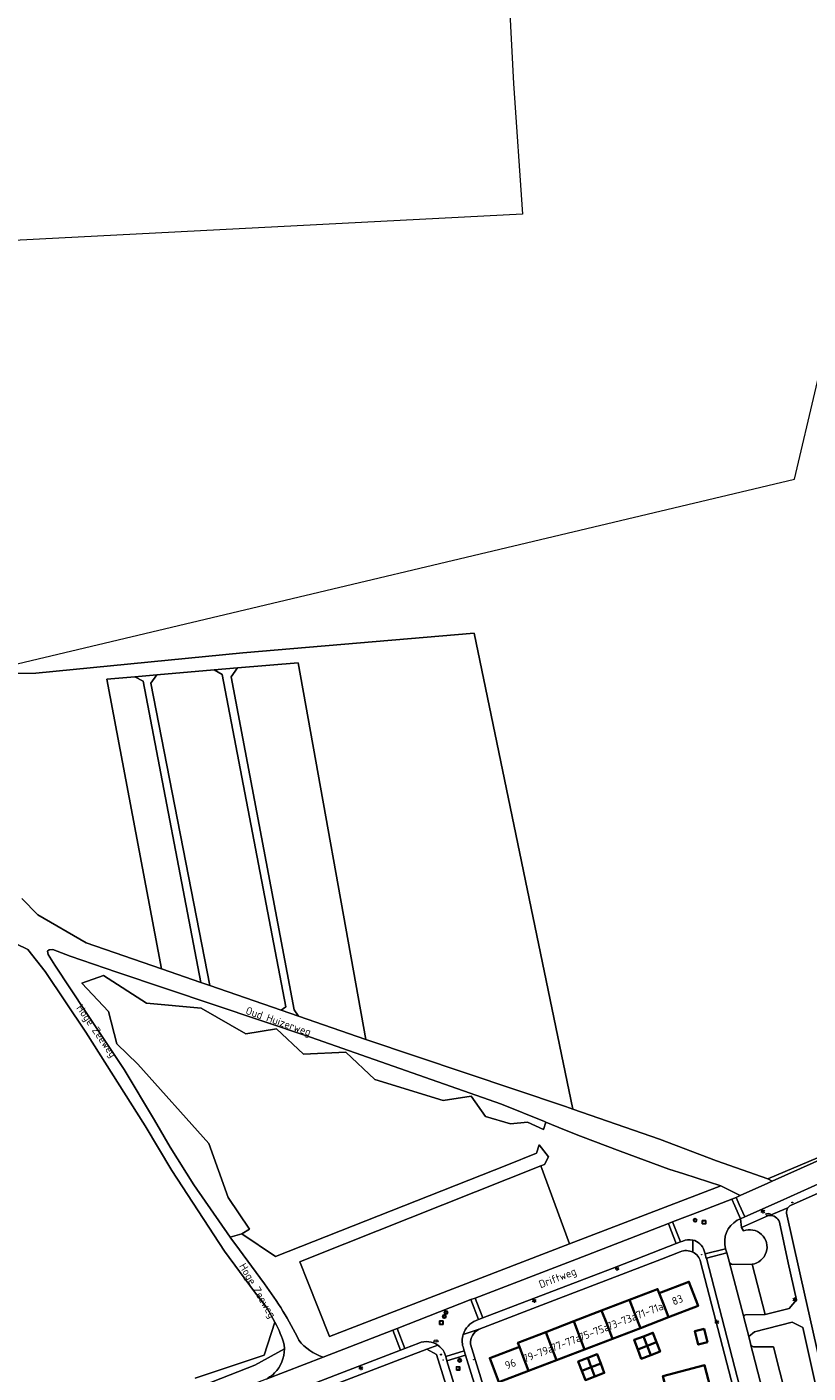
# Model space of a CAD drawing. Header units: metres. Extents: x 140853 to 145288, y 474558 to 480269.
# Tile 276 of 428: x 143750 to 143931, y 479144 to 479456. Entities that reach past the tile are written whole.
import ezdxf
from ezdxf.enums import TextEntityAlignment as Align

# ---------------------------------------------------------------- set-up
doc = ezdxf.new("R2010")
doc.units = ezdxf.units.M
doc.header["$MEASUREMENT"] = 0
for name, color, linetype, lineweight in [('B-WE-GR-BEPLANTING_CULTUUR_HEESTERS-G', 90, 'Continuous', 18), ('B-WE-GR-BOS_NAALD-G', 40, 'Continuous', 13), ('B-WE-GR-BOUWLAND-G', 80, 'Continuous', 13), ('B-WE-GR-GRAS-G', 60, 'Continuous', 13), ('B-WE-GR-GRAS_KRUIDENRIJK-G', 80, 'Continuous', 18), ('B-WE-GR-STRUIK-G', 90, 'Continuous', 13), ('B-WE-KL-ET_LS_OV_LICHTMAST-S', 190, 'Continuous', 18), ('B-WE-KL-WATER_BRANDLEIDING_PUT-S', 150, 'Continuous', 18), ('B-WE-KL-WATER_PUT-S', 170, 'Continuous', 18), ('B-WE-OG-BEBOUWING-G', 7, 'Continuous', 35), ('B-WE-OG-BEBOUWING_HUISNUMMER-T18', 10, 'Continuous', 18), ('B-WE-OG-BEBOUWING_STRAATNAAM-T18', 10, 'Continuous', 18), ('B-WE-OG-HULPLIJN-G', 50, 'Continuous', 18), ('B-WE-OG-TERREIN_ERF-G', 7, 'Continuous', 18), ('B-WE-RI-DRAINAGE_PUT-S', 90, 'Continuous', 18), ('B-WE-RI-GWA_RIOOLPUT-S', 30, 'Continuous', 18), ('B-WE-VH-ONVERHARD-G', 252, 'Continuous', 18), ('B-WE-VH-VERHARDING_BETONSTRAATSTEEN-G', 252, 'Continuous', 18), ('X-XX-XX-ALGEMEEN-S', 7, 'Continuous', 18)]:
    doc.layers.add(name, color=color, linetype=linetype, lineweight=lineweight)
doc.styles.add('NLCS-ISO', font='txt')

# ---------------------------------------------------------------- blocks, each defined once
blk = doc.blocks.new('SIE-WEG_AFVALBAK_TYPE_01')
for radius in [0.25, 0.156]:
    blk.add_circle((0, 0), radius)
blk = doc.blocks.new('B-SIE-WEG_LICHTMAST-SO')
at = {"ltscale": 0.1}
for p, q in [((-1.1, 0.6), (-2.2, 1.3)), ((0, 1.3), (0, 2.5)), ((1.1, 0.6), (2.2, 1.3)), ((-1.1, -0.6), (-2.2, -1.3)), ((0, -1.3), (0, -2.5)), ((1.1, -0.6), (2.2, -1.3))]:
    blk.add_line(p, q, dxfattribs=at)
at = {"flags": 128}
for points in [[(-1.2, 0.5), (1.2, 0.5)], [(-1.2, -0.5), (1.2, -0.5)]]:
    blk.add_lwpolyline(points, dxfattribs=at)
at = {"ltscale": 0.1}
blk.add_circle((0, 0), 1.27, dxfattribs=at)
at = {"style": 'NLCS-ISO'}
blk.add_attdef('TYPE', text='', height=1.8, dxfattribs=at).set_placement((0, 2.5), align=Align.BOTTOM_CENTER)
blk = doc.blocks.new('SRI-PUT_INSPECTIE-SO')
at = {"lineweight": -3, "flags": 128}
blk.add_lwpolyline([(-2, -2), (2, -2), (2, 2), (-2, 2)], close=True, dxfattribs=at)
at = {"lineweight": -3, "ltscale": 1.5}
blk.add_circle((0, 0), 2, dxfattribs=at)
at = {"ltscale": 0.1, "style": 'NLCS-ISO'}
blk.add_text('I', height=2.5, dxfattribs=at).set_placement((0, 0), align=Align.MIDDLE_CENTER)
blk = doc.blocks.new('SRI-DRAIN_PUT-SO')
at = {"lineweight": -3}
for radius in [2, 1.5]:
    blk.add_circle((0, 0), radius, dxfattribs=at)
blk = doc.blocks.new('SKL-WATERLEIDINGPUT-SO')
at = {"color": 0, "linetype": 'ByBlock', "lineweight": 18}
blk.add_ellipse((0, 0), major_axis=(2.5, 0), ratio=0.54, dxfattribs=at)
at = {"color": 0, "linetype": 'ByBlock', "lineweight": 18, "style": 'NLCS-ISO'}
blk.add_text('wl', height=1.8, dxfattribs=at).set_placement((0, 0), align=Align.MIDDLE_CENTER)
blk = doc.blocks.new('SIE-WEG_STRAATPOT_BRANDKRAAN-SO')
blk.add_ellipse((0, 0), major_axis=(-0.729, 0), ratio=0.685994)
at = {"style": 'NLCS-ISO'}
blk.add_text('BR', height=0.4, dxfattribs=at).set_placement((-0.3, -0.2))

msp = doc.modelspace()

# ---------------------------------------------------------------- linework, layer by layer
at = {"layer": 'B-WE-GR-BEPLANTING_CULTUUR_HEESTERS-G', "ltscale": 0.2, "flags": 128}
for points in [[(143924.671, 479179.037, 0.3395845), (143922.386, 479180.595), (143922.386, 479180.595), (143922.162, 479180.571), (143915.928, 479177.793), (143916.324, 479176.987), (143916.324, 479176.987, -1.1225405), (143918.36, 479169.26), (143918.36, 479169.26), (143921.36, 479157.599), (143926.919, 479159.022), (143928.632, 479161.032), (143926.724, 479169.6), (143924.671, 479179.037)], [(143926.287, 479138.515), (143927.797, 479138.92), (143928.084, 479137.867), (143933.495, 479139.279), (143930.077, 479154.584), (143927.637, 479155.819), (143918.921, 479153.576), (143917.568, 479152.459), (143917.98, 479150.852), (143917.996, 479150.792), (143917.996, 479150.792, 0.3321286), (143918.966, 479150.058), (143918.966, 479150.058), (143923.282, 479150.129), (143926.287, 479138.515)]]:
    msp.add_lwpolyline(points, format="xyb", close=True, dxfattribs=at)
at = {"layer": 'B-WE-GR-BOS_NAALD-G', "ltscale": 0.2, "flags": 128}
for points in [[(143795.404, 479306.069), (143793.577, 479307.117), (143780.288, 479305.979), (143778.906, 479304.079), (143792.557, 479233.901), (143809.091, 479228.188), (143810.221, 479228.974), (143795.404, 479306.069)], [(143813.097, 479308.789), (143799.027, 479307.584), (143797.527, 479305.538), (143812.123, 479228.311), (143813.111, 479226.799), (143828.77, 479221.388), (143813.097, 479308.789)], [(143777.137, 479304.499), (143775.184, 479305.542), (143768.688, 479304.986), (143781.37, 479237.767), (143790.483, 479234.618), (143777.137, 479304.499)]]:
    msp.add_lwpolyline(points, close=True, dxfattribs=at)
msp.add_lwpolyline([(143869.328, 479192.096), (143870.162, 479192.428), (143871.121, 479194.154), (143868.935, 479196.955), (143868.359, 479194.998), (143861.492, 479192.236), (143807.823, 479171.022), (143800.036, 479176.316), (143797.297, 479175.498), (143797.404, 479175.344), (143798.347, 479174.064), (143805.219, 479164.732), (143805.219, 479164.732, -0.0469737), (143813.234, 479151.646), (143813.234, 479151.646, 0.1481684), (143818.856, 479147.718), (143818.856, 479147.718), (143835.049, 479153.945), (143836.052, 479154.346), (143853.142, 479161.046), (143854.132, 479161.415), (143877.622, 479170.463), (143898.926, 479178.668), (143899.917, 479179.06), (143906.843, 479181.713), (143913.677, 479184.33), (143914.661, 479184.753), (143915.585, 479185.196), (143911.102, 479187.482), (143876.006, 479173.963), (143844.541, 479161.843), (143820.338, 479152.509), (143815.266, 479165.344), (143813.462, 479169.833), (143816.301, 479170.984), (143869.328, 479192.096)], format="xyb", close=True, dxfattribs=at)
at = {"layer": 'B-WE-GR-BOUWLAND-G', "ltscale": 0.2, "flags": 128}
for points in [[(143861.152, 479478.864), (143862.974, 479443.152), (143865.117, 479412.904), (143738.098, 479406.301)], [(143734.567, 479306.154), (143752.258, 479306.354), (143800.251, 479311.071), (143853.889, 479315.627), (143876.752, 479205.257), (143876.756, 479205.241), (143896.909, 479198.293), (143910.068, 479193.251), (143922.011, 479189.042), (143933.522, 479193.947)], [(143789.147, 479142.82), (143805.209, 479148.133), (143807.686, 479155.792), (143805.866, 479159.085), (143802.971, 479162.867), (143795.965, 479172.293), (143783.787, 479191.01), (143777.543, 479201.387), (143763.816, 479223.076), (143754.379, 479237.198), (143750.336, 479242.295), (143747.647, 479243.564), (143741.851, 479245.726), (143737.423, 479246.834), (143737.423, 479246.834), (143731.979, 479233.332), (143725.656, 479211.294), (143718.163, 479192.042), (143694.229, 479134.107)]]:
    msp.add_lwpolyline(points, dxfattribs=at)
at = {"layer": 'B-WE-GR-GRAS-G', "ltscale": 0.2, "flags": 128}
msp.add_lwpolyline([(143748.953, 479254.127), (143752.656, 479250.286), (143763.901, 479243.804), (143781.37, 479237.767), (143768.688, 479304.986), (143775.184, 479305.542), (143780.288, 479305.979), (143793.577, 479307.117), (143799.027, 479307.584), (143813.097, 479308.789), (143828.77, 479221.388), (143875.056, 479205.827), (143876.752, 479205.257), (143853.889, 479315.627), (143853.889, 479315.627), (143800.251, 479311.071), (143752.258, 479306.354), (143734.567, 479306.154)], dxfattribs=at)
at = {"layer": 'B-WE-GR-GRAS_KRUIDENRIJK-G', "ltscale": 0.2, "flags": 128}
for points in [[(143762.91, 479234.445), (143769.094, 479227.909), (143771.012, 479220.39), (143775.884, 479215.671), (143792.342, 479197.257), (143796.83, 479184.712), (143801.74, 479177.385), (143800.036, 479176.316), (143807.823, 479171.022), (143861.492, 479192.236), (143868.359, 479194.998), (143868.935, 479196.955), (143871.121, 479194.154), (143870.162, 479192.428), (143869.328, 479192.096), (143876.006, 479173.963), (143911.102, 479187.482), (143902.505, 479190.193), (143898.999, 479191.306), (143887.768, 479195.457), (143878.57, 479198.95), (143874.846, 479200.457), (143870.532, 479202.203), (143869.951, 479200.542), (143866.249, 479202.211), (143862.317, 479201.808), (143856.543, 479203.515), (143853.168, 479208.272), (143846.723, 479207.236), (143830.86, 479212.079), (143824.156, 479218.447), (143814.316, 479218.025), (143808.044, 479223.876), (143800.947, 479222.744), (143790.531, 479228.652), (143777.853, 479229.86), (143767.936, 479236.248), (143762.91, 479234.445)], [(143984.852, 479216.16), (143984.459, 479217.031), (143983.247, 479216.409), (143974.874, 479212.393), (143949.899, 479201.351), (143933.522, 479193.947), (143922.011, 479189.042), (143922.968, 479188.506), (143974.915, 479211.735), (143975.894, 479212.165), (143984.852, 479216.16)], [(143876.006, 479173.963), (143869.328, 479192.096), (143816.301, 479170.984), (143813.462, 479169.833), (143815.266, 479165.344), (143820.338, 479152.509), (143844.541, 479161.843), (143876.006, 479173.963)]]:
    msp.add_lwpolyline(points, close=True, dxfattribs=at)
for points in [[(143766.171, 479131.376), (143803.03, 479145.875), (143809.876, 479149.624), (143809.876, 479149.624, 0.0264637), (143809.832, 479150.455), (143809.832, 479150.455, 0.0583763), (143807.686, 479155.792), (143807.686, 479155.792), (143805.209, 479148.133), (143789.147, 479142.82)], [(143806.032, 479142.831, 0.063256), (143807.591, 479144.056), (143807.591, 479144.056, 0.1976471), (143809.876, 479149.624), (143809.876, 479149.624), (143803.03, 479145.875), (143766.171, 479131.376)]]:
    msp.add_lwpolyline(points, format="xyb", dxfattribs=at)
at = {"layer": 'B-WE-GR-STRUIK-G', "ltscale": 0.2, "flags": 128}
msp.add_lwpolyline([(143760.164, 479240.707), (143756.138, 479242.26), (143755.279, 479242.228), (143754.913, 479241.905), (143755.092, 479241.145), (143756.608, 479238.667), (143763.863, 479227.63), (143772.744, 479214.466), (143779.771, 479202.655), (143783.403, 479196.385), (143788.906, 479187.651), (143797.297, 479175.498), (143800.036, 479176.316), (143801.74, 479177.385), (143796.83, 479184.712), (143792.342, 479197.257), (143775.884, 479215.671), (143771.012, 479220.39), (143769.094, 479227.909), (143762.91, 479234.445), (143767.936, 479236.248), (143777.853, 479229.86), (143790.531, 479228.652), (143800.947, 479222.744), (143808.044, 479223.876), (143814.316, 479218.025), (143824.156, 479218.447), (143830.86, 479212.079), (143846.723, 479207.236), (143853.168, 479208.272), (143856.543, 479203.515), (143862.317, 479201.808), (143866.249, 479202.211), (143869.951, 479200.542), (143870.532, 479202.203), (143870.185, 479202.343), (143860.224, 479206.394), (143815.943, 479221.937), (143771.041, 479237.012), (143760.164, 479240.707)], close=True, dxfattribs=at)
at = {"layer": 'B-WE-OG-BEBOUWING-G', "ltscale": 0.2, "flags": 128}
for points in [[(143897.689, 479160.224), (143896.799, 479162.548), (143896.441, 479163.481), (143889.927, 479160.981), (143891.177, 479157.725), (143892.43, 479154.46), (143898.942, 479156.954), (143897.689, 479160.224)], [(143896.799, 479162.548), (143897.689, 479160.224), (143898.942, 479156.954), (143905.826, 479159.591), (143903.697, 479165.195), (143896.799, 479162.548)], [(143883.452, 479158.496), (143884.701, 479155.24), (143885.953, 479151.979), (143892.43, 479154.46), (143891.177, 479157.725), (143889.927, 479160.981), (143883.452, 479158.496)], [(143884.701, 479155.24), (143883.452, 479158.496), (143876.976, 479156.011), (143878.226, 479152.755), (143879.475, 479149.498), (143885.953, 479151.979), (143884.701, 479155.24)], [(143870.5, 479153.526), (143864.025, 479151.041), (143864.384, 479150.107), (143865.274, 479147.784), (143866.518, 479144.535), (143872.998, 479147.017), (143871.75, 479150.269), (143870.5, 479153.526)], [(143870.5, 479153.526), (143871.75, 479150.269), (143872.998, 479147.017), (143879.475, 479149.498), (143878.226, 479152.755), (143876.976, 479156.011), (143870.5, 479153.526)], [(143907.996, 479151.15), (143907.194, 479154.269), (143905.044, 479153.716), (143905.846, 479150.597), (143907.996, 479151.15)], [(143891.818, 479149.506), (143894.003, 479150.343), (143893.168, 479152.527), (143890.981, 479151.689), (143891.818, 479149.506)], [(143894.837, 479148.16), (143894.003, 479150.343), (143891.818, 479149.506), (143892.654, 479147.323), (143894.837, 479148.16)], [(143896.188, 479151.18), (143895.355, 479153.365), (143893.168, 479152.527), (143894.003, 479150.343), (143896.188, 479151.18)], [(143894.003, 479150.343), (143894.837, 479148.16), (143897.02, 479148.996), (143896.188, 479151.18), (143894.003, 479150.343)], [(143864.384, 479150.107), (143857.483, 479147.484), (143859.639, 479141.9), (143866.518, 479144.535), (143865.274, 479147.784), (143864.384, 479150.107)], [(143880.214, 479147.565), (143878.027, 479146.727), (143878.863, 479144.544), (143881.048, 479145.381), (143880.214, 479147.565)], [(143883.233, 479146.218), (143882.401, 479148.403), (143880.214, 479147.565), (143881.048, 479145.381), (143883.233, 479146.218)], [(143881.882, 479143.198), (143881.048, 479145.381), (143878.863, 479144.544), (143879.699, 479142.361), (143881.882, 479143.198)], [(143881.048, 479145.381), (143881.882, 479143.198), (143884.065, 479144.034), (143883.233, 479146.218), (143881.048, 479145.381)], [(143903.044, 479137.259), (143902.986, 479137.491), (143909.062, 479139.07), (143907.318, 479145.82), (143897.646, 479143.321), (143899.452, 479136.331), (143903.044, 479137.259)]]:
    msp.add_lwpolyline(points, close=True, dxfattribs=at)
at = {"layer": 'B-WE-OG-HULPLIJN-G'}
msp.add_lwpolyline([(141484.938, 478467.493), (142922.898, 478740.923), (143043.789, 479141.528), (143928.198, 479351.369), (144042.725, 479840.999), (144698.079, 479872.794), (144672.627, 478988.916), (144742.617, 478639.181), (145060.75, 478225.858), (145035.298, 477659.922), (145054.388, 476896.862), (144768.066, 476833.275), (144755.342, 477825.251), (143616.428, 477755.303), (142541.14, 475313.514), (141510.39, 476108.367), (141014.104, 476776.044), (140988.652, 477462.798), (141421.313, 477755.303), (141484.938, 478467.493)], close=True, dxfattribs=at)
at = {"layer": 'B-WE-OG-TERREIN_ERF-G', "ltscale": 0.2, "flags": 128}
for points in [[(143991.59, 479128.225), (143989.006, 479152.025), (143986.657, 479173.219), (143985.859, 479180.397), (143985.748, 479181.391), (143985.325, 479185.193), (143985.325, 479185.193, 0.010476), (143984.589, 479189.764), (143984.589, 479189.764), (143981.698, 479204.829), (143979.248, 479205.785), (143978.798, 479205.96), (143963.351, 479199.067), (143940.057, 479188.635), (143927.256, 479182.878), (143927.256, 479182.878, 0.1211925), (143926.63, 479182.325), (143926.63, 479182.325, 0.1897022), (143926.341, 479181.086), (143926.341, 479181.086), (143930.742, 479161.373), (143930.96, 479160.397), (143934.039, 479146.607), (143943.292, 479104.787)], [(143916.031, 479132.601), (143910.967, 479152.239), (143906.415, 479169.819), (143906.415, 479169.819, 0.2178123), (143904.584, 479172.061), (143904.584, 479172.061, 0.2177587), (143901.691, 479172.143), (143901.691, 479172.143), (143897.323, 479170.463), (143872.538, 479160.942), (143855.024, 479154.195), (143855.024, 479154.195, 0.2969473), (143853.018, 479150.694), (143853.018, 479150.694), (143856.318, 479140.098)]]:
    msp.add_lwpolyline(points, format="xyb", dxfattribs=at)
for points in [[(143885.953, 479151.979), (143879.475, 479149.498), (143872.998, 479147.017), (143866.518, 479144.535), (143859.639, 479141.9), (143857.483, 479147.484), (143864.384, 479150.107), (143864.025, 479151.041), (143870.5, 479153.526), (143876.976, 479156.011), (143883.452, 479158.496), (143889.927, 479160.981), (143896.441, 479163.481), (143896.799, 479162.548), (143903.697, 479165.195), (143905.826, 479159.591), (143898.942, 479156.954), (143892.43, 479154.46), (143885.953, 479151.979)], [(143907.996, 479151.15), (143905.846, 479150.597), (143905.044, 479153.716), (143907.194, 479154.269), (143907.996, 479151.15)], [(143894.837, 479148.16), (143892.654, 479147.323), (143891.818, 479149.506), (143890.981, 479151.689), (143893.168, 479152.527), (143895.355, 479153.365), (143896.188, 479151.18), (143897.02, 479148.996), (143894.837, 479148.16)], [(143883.233, 479146.218), (143884.065, 479144.034), (143881.882, 479143.198), (143879.699, 479142.361), (143878.863, 479144.544), (143878.027, 479146.727), (143880.214, 479147.565), (143882.401, 479148.403), (143883.233, 479146.218)], [(143909.062, 479139.07), (143910.03, 479139.322), (143911.58, 479133.354), (143913.017, 479127.823), (143914.454, 479122.291), (143915.98, 479116.419), (143908.963, 479114.596), (143908.014, 479118.25), (143907.438, 479120.468), (143906, 479126), (143904.563, 479131.531), (143904.003, 479133.685), (143903.044, 479137.259), (143899.452, 479136.331), (143897.646, 479143.321), (143907.318, 479145.82), (143909.062, 479139.07)]]:
    msp.add_lwpolyline(points, close=True, dxfattribs=at)
msp.add_lwpolyline([(143851.047, 479129.438), (143845.173, 479148.321), (143842.894, 479149.534), (143818.112, 479140.021)], dxfattribs=at)
at = {"layer": 'B-WE-VH-ONVERHARD-G', "ltscale": 0.2, "flags": 128}
for points in [[(143799.027, 479307.584), (143793.577, 479307.117), (143795.404, 479306.069), (143810.221, 479228.974), (143809.091, 479228.188), (143813.111, 479226.799), (143812.123, 479228.311), (143797.527, 479305.538), (143799.027, 479307.584)], [(143780.288, 479305.979), (143775.184, 479305.542), (143777.137, 479304.499), (143790.483, 479234.618), (143792.557, 479233.901), (143778.906, 479304.079), (143780.288, 479305.979)]]:
    msp.add_lwpolyline(points, close=True, dxfattribs=at)
for points in [[(143805.67, 479142.626), (143818.856, 479147.718), (143818.856, 479147.718, -0.1481684), (143813.234, 479151.646), (143813.234, 479151.646, 0.0469737), (143805.219, 479164.732), (143805.219, 479164.732), (143798.347, 479174.064), (143797.404, 479175.344), (143797.297, 479175.498), (143788.906, 479187.651), (143783.403, 479196.385), (143779.771, 479202.655), (143772.744, 479214.466), (143763.863, 479227.63), (143756.608, 479238.667), (143755.092, 479241.145), (143754.913, 479241.905), (143755.279, 479242.228), (143756.138, 479242.26), (143760.164, 479240.707), (143771.041, 479237.012), (143815.943, 479221.937), (143860.224, 479206.394), (143870.185, 479202.343), (143870.532, 479202.203), (143874.846, 479200.457), (143878.57, 479198.95), (143887.768, 479195.457), (143898.999, 479191.306), (143902.505, 479190.193), (143911.102, 479187.482), (143915.585, 479185.196), (143921.997, 479188.072), (143922.968, 479188.506), (143922.011, 479189.042), (143910.068, 479193.251), (143896.909, 479198.293), (143876.756, 479205.241), (143876.752, 479205.257), (143875.056, 479205.827), (143828.77, 479221.388), (143813.111, 479226.799), (143809.091, 479228.188), (143792.557, 479233.901), (143790.483, 479234.618), (143781.37, 479237.767), (143763.901, 479243.804), (143752.656, 479250.286), (143752.656, 479250.286), (143748.953, 479254.127)], [(143747.647, 479243.564), (143750.336, 479242.295), (143754.379, 479237.198), (143763.816, 479223.076), (143777.543, 479201.387), (143783.787, 479191.01), (143795.965, 479172.293), (143802.971, 479162.867), (143805.866, 479159.085), (143807.686, 479155.792), (143807.686, 479155.792, -0.0583763), (143809.832, 479150.455), (143809.832, 479150.455, -0.0264637), (143809.876, 479149.624), (143809.876, 479149.624, -0.1976471), (143807.591, 479144.056), (143807.591, 479144.056, -0.063256), (143806.032, 479142.831)]]:
    msp.add_lwpolyline(points, format="xyb", dxfattribs=at)
at = {"layer": 'B-WE-VH-VERHARDING_BETONSTRAATSTEEN-G', "ltscale": 0.2, "flags": 128}
for points in [[(143914.661, 479184.753), (143915.364, 479183.149), (143916.649, 479180.216), (143924.887, 479183.906), (143939.262, 479190.384), (143960.144, 479199.728), (143976.965, 479207.234), (143975.748, 479209.906), (143974.915, 479211.735), (143922.968, 479188.506), (143921.997, 479188.072), (143915.585, 479185.196), (143914.661, 479184.753)], [(143914.661, 479184.753), (143913.677, 479184.33), (143914.363, 479182.775), (143915.68, 479179.788), (143916.649, 479180.216), (143915.364, 479183.149), (143914.661, 479184.753)], [(143855.915, 479156.804), (143885.871, 479168.304), (143891.455, 479170.463), (143900.725, 479174.047), (143899.495, 479177.206), (143898.926, 479178.668), (143877.622, 479170.463), (143854.132, 479161.415), (143854.537, 479160.367), (143855.915, 479156.804)], [(143898.926, 479178.668), (143899.495, 479177.206), (143900.725, 479174.047), (143901.721, 479174.419), (143900.493, 479177.579), (143899.917, 479179.06), (143898.926, 479178.668)], [(143907.778, 479170.645), (143912.455, 479171.864), (143912.209, 479172.864), (143907.425, 479171.669), (143907.691, 479170.622), (143907.778, 479170.645)], [(143907.778, 479170.645), (143917.884, 479131.462), (143920.996, 479119.343), (143925.811, 479120.548), (143925.794, 479120.614), (143917.996, 479150.792), (143917.98, 479150.852), (143917.568, 479152.459), (143916.422, 479156.921), (143916.414, 479156.96), (143916.337, 479157.313), (143913.057, 479169.863), (143913.037, 479169.939), (143912.455, 479171.864), (143907.778, 479170.645)], [(143854.132, 479161.415), (143853.142, 479161.046), (143854.924, 479156.43), (143855.915, 479156.804), (143854.537, 479160.367), (143854.132, 479161.415)], [(143805.223, 479137.175), (143836.811, 479149.347), (143835.049, 479153.945), (143818.856, 479147.718), (143805.67, 479142.626), (143804.677, 479142.243), (143793.839, 479138.049), (143791.982, 479137.33), (143793.768, 479132.738), (143805.223, 479137.175)], [(143835.049, 479153.945), (143836.811, 479149.347), (143837.8, 479149.727), (143836.052, 479154.346), (143835.049, 479153.945)], [(143847.581, 479146.827), (143851.899, 479148.152), (143851.592, 479149.174), (143847.292, 479147.857), (143847.581, 479146.827)], [(143854.487, 479124.352), (143868.858, 479077.492), (143873.325, 479062.815), (143877.655, 479064.114), (143873.174, 479078.773), (143857.174, 479130.935), (143851.899, 479148.152), (143847.581, 479146.827), (143854.487, 479124.352)]]:
    msp.add_lwpolyline(points, close=True, dxfattribs=at)
for points in [[(143922.386, 479180.595), (143926.63, 479182.325), (143926.63, 479182.325, -0.1211925), (143927.256, 479182.878), (143927.256, 479182.878), (143940.057, 479188.635), (143963.351, 479199.067), (143978.798, 479205.96), (143979.248, 479205.785), (143982.672, 479206.32), (143982.672, 479206.32, 0.3521155), (143977.922, 479207.683), (143977.922, 479207.683), (143976.965, 479207.234), (143960.144, 479199.728), (143939.262, 479190.384), (143924.887, 479183.906), (143916.649, 479180.216), (143915.68, 479179.788), (143915.928, 479177.793), (143922.162, 479180.571), (143922.386, 479180.595)], [(143907.225, 479172.395), (143907.425, 479171.669), (143912.209, 479172.864), (143912.209, 479172.864, -0.3518406), (143914.914, 479179.444), (143914.914, 479179.444), (143915.68, 479179.788), (143914.363, 479182.775), (143913.677, 479184.33), (143906.843, 479181.713), (143899.917, 479179.06), (143900.493, 479177.579), (143901.721, 479174.419), (143902.248, 479174.627), (143902.248, 479174.627, -0.1669491), (143904.584, 479174.867), (143904.584, 479174.867, -0.2679198), (143907.225, 479172.395)], [(143918.36, 479169.26, 1.1225405), (143916.324, 479176.987), (143916.324, 479176.987), (143915.928, 479177.793), (143915.68, 479179.788), (143914.914, 479179.444), (143914.914, 479179.444, 0.3518406), (143912.209, 479172.864), (143912.209, 479172.864), (143912.455, 479171.864), (143913.037, 479169.939), (143913.057, 479169.863), (143913.057, 479169.863, 0.3044037), (143913.873, 479169.201), (143913.873, 479169.201), (143918.36, 479169.26)], [(143897.323, 479170.463), (143901.691, 479172.143), (143901.691, 479172.143, -0.2177587), (143904.584, 479172.061), (143904.584, 479172.061), (143904.584, 479174.867), (143904.584, 479174.867, 0.1669491), (143902.248, 479174.627), (143902.248, 479174.627), (143901.721, 479174.419), (143900.725, 479174.047), (143891.455, 479170.463), (143885.871, 479168.304), (143855.915, 479156.804), (143854.924, 479156.43), (143854.336, 479156.2), (143854.336, 479156.2, 0.2284204), (143851.334, 479152.964), (143851.334, 479152.964), (143855.024, 479154.195), (143872.538, 479160.942), (143897.323, 479170.463)], [(143916.792, 479157.534), (143921.36, 479157.599), (143918.36, 479169.26), (143913.873, 479169.201), (143913.873, 479169.201, -0.3044037), (143913.057, 479169.863), (143913.057, 479169.863), (143916.337, 479157.313), (143916.414, 479156.96), (143916.414, 479156.96, -0.3970954), (143916.792, 479157.534)], [(143853.142, 479161.046), (143836.052, 479154.346), (143837.8, 479149.727), (143841.058, 479150.975), (143841.058, 479150.975, -0.2479276), (143845.485, 479150.453), (143845.485, 479150.453, -0.1163592), (143846.956, 479148.83), (143846.956, 479148.83), (143847.292, 479147.857), (143851.592, 479149.174), (143851.303, 479150.064), (143851.303, 479150.064, -0.1458602), (143851.334, 479152.964), (143851.334, 479152.964, -0.2284204), (143854.336, 479156.2), (143854.336, 479156.2), (143854.924, 479156.43), (143853.142, 479161.046)], [(143836.811, 479149.347), (143805.223, 479137.175), (143793.768, 479132.738), (143792.78, 479132.364), (143791.941, 479132.037), (143791.941, 479132.037, 0.2698867), (143788.656, 479128.216), (143788.656, 479128.216), (143791.111, 479129.417), (143791.221, 479129.666), (143799.081, 479132.652), (143806.038, 479135.347), (143818.112, 479140.021), (143842.894, 479149.534), (143845.485, 479150.453), (143845.485, 479150.453, 0.2479276), (143841.058, 479150.975), (143841.058, 479150.975), (143837.8, 479149.727), (143836.811, 479149.347)], [(143927.291, 479134.681), (143926.287, 479138.515), (143923.282, 479150.129), (143918.966, 479150.058), (143918.966, 479150.058, -0.3321286), (143917.996, 479150.792), (143917.996, 479150.792), (143925.794, 479120.614), (143925.794, 479120.614, -0.3929272), (143926.161, 479121.193), (143926.161, 479121.193), (143930.726, 479121.325), (143927.291, 479134.681)]]:
    msp.add_lwpolyline(points, format="xyb", close=True, dxfattribs=at)
for points in [[(143934.039, 479146.607), (143930.96, 479160.397), (143930.742, 479161.373), (143926.341, 479181.086), (143926.341, 479181.086, -0.1897022), (143926.63, 479182.325), (143926.63, 479182.325), (143922.386, 479180.595), (143922.386, 479180.595, -0.3395845), (143924.671, 479179.037), (143924.671, 479179.037), (143926.724, 479169.6), (143928.632, 479161.032), (143926.919, 479159.022), (143921.36, 479157.599), (143916.792, 479157.534), (143916.792, 479157.534, 0.3970954), (143916.414, 479156.96), (143916.414, 479156.96), (143916.422, 479156.921), (143917.568, 479152.459), (143918.921, 479153.576), (143927.637, 479155.819), (143930.077, 479154.584), (143933.495, 479139.279)], [(143917.884, 479131.462), (143907.778, 479170.645), (143907.691, 479170.622), (143907.425, 479171.669), (143907.225, 479172.395), (143907.225, 479172.395, 0.2679198), (143904.584, 479174.867), (143904.584, 479174.867), (143904.584, 479172.061), (143904.584, 479172.061, -0.2178123), (143906.415, 479169.819), (143906.415, 479169.819), (143910.967, 479152.239), (143916.031, 479132.601)], [(143856.318, 479140.098), (143853.018, 479150.694), (143853.018, 479150.694, -0.2969473), (143855.024, 479154.195), (143855.024, 479154.195), (143851.334, 479152.964), (143851.334, 479152.964, 0.1458602), (143851.303, 479150.064), (143851.303, 479150.064), (143851.592, 479149.174), (143851.899, 479148.152), (143857.174, 479130.935)], [(143854.487, 479124.352), (143847.581, 479146.827), (143847.292, 479147.857), (143846.956, 479148.83), (143846.956, 479148.83, 0.1163592), (143845.485, 479150.453), (143845.485, 479150.453), (143842.894, 479149.534), (143845.173, 479148.321), (143851.047, 479129.438)]]:
    msp.add_lwpolyline(points, format="xyb", dxfattribs=at)

# ---------------------------------------------------------------- block references
at = {"layer": 'B-WE-KL-ET_LS_OV_LICHTMAST-S', "xscale": 0.2, "yscale": 0.2, "zscale": 0.2}
for p in [(143920.833, 479181.529), (143886.998, 479168.258), (143867.816, 479160.823), (143928.26, 479161.045), (143910.17, 479155.842), (143827.586, 479145.206)]:
    msp.add_blockref('B-SIE-WEG_LICHTMAST-SO', p, dxfattribs=at)
at = {"layer": 'B-WE-KL-WATER_BRANDLEIDING_PUT-S', "xscale": 0.2, "yscale": 0.2, "zscale": 0.2}
for p in [(143927.672, 479183.573), (143846.21, 479148.29)]:
    msp.add_blockref('SIE-WEG_STRAATPOT_BRANDKRAAN-SO', p, dxfattribs=at)
at = {"layer": 'B-WE-KL-WATER_PUT-S', "xscale": 0.2, "yscale": 0.2, "zscale": 0.2}
for p in [(143922.051, 479180.819), (143845.048, 479151.458)]:
    msp.add_blockref('SKL-WATERLEIDINGPUT-SO', p, dxfattribs=at)
at = {"layer": 'B-WE-RI-DRAINAGE_PUT-S', "xscale": 0.2, "yscale": 0.2, "zscale": 0.2}
for p in [(143905.13, 479179.46), (143846.958, 479157.123), (143847.347, 479158.052), (143850.521, 479146.953)]:
    msp.add_blockref('SRI-DRAIN_PUT-SO', p, dxfattribs=at)
at = {"layer": 'B-WE-RI-GWA_RIOOLPUT-S', "xscale": 0.2, "yscale": 0.2, "zscale": 0.2}
for p in [(143907.197, 479179.001), (143846.263, 479155.713), (143850.157, 479145.08)]:
    msp.add_blockref('SRI-PUT_INSPECTIE-SO', p, dxfattribs=at)
at = {"layer": 'X-XX-XX-ALGEMEEN-S', "xscale": 0.2, "yscale": 0.2, "zscale": 0.2}
for p in [(143906.651, 479171.496), (143846.694, 479147.064), (143853.746, 479147.095)]:
    msp.add_blockref('SIE-WEG_AFVALBAK_TYPE_01', p, dxfattribs=at)

# ---------------------------------------------------------------- texts
at = {"layer": 'B-WE-OG-BEBOUWING_HUISNUMMER-T18', "style": 'NLCS-ISO'}
for s, rotation, p in [('71-71a', 21, (143894.617, 479158.497)), ('83', 20.8, (143901.022, 479160.973)), ('73-73a', 21, (143888.122, 479156.004)), ('75-75a', 21, (143881.647, 479153.519)), ('77-77a', 21, (143875.171, 479151.034)), ('96', 21.1, (143862.293, 479146.132)), ('79-79a', 21, (143868.695, 479148.549))]:
    msp.add_text(s, height=1.8, rotation=rotation, dxfattribs=at).set_placement(p, align=Align.MIDDLE_CENTER)
at = {"layer": 'B-WE-OG-BEBOUWING_STRAATNAAM-T18', "style": 'NLCS-ISO'}
for s, rotation, p in [('Hoge Zeeweg', 305, (143766.332, 479223.383)), ('Oud Huizerweg', 340.7, (143808.494, 479225.613)), ('Hoge Zeeweg', 300.3, (143803.668, 479163.15)), ('Driftweg', 21, (143873.231, 479166.126))]:
    msp.add_text(s, height=1.8, rotation=rotation, dxfattribs=at).set_placement(p, align=Align.MIDDLE_CENTER)

doc.saveas('drawing.dxf')
